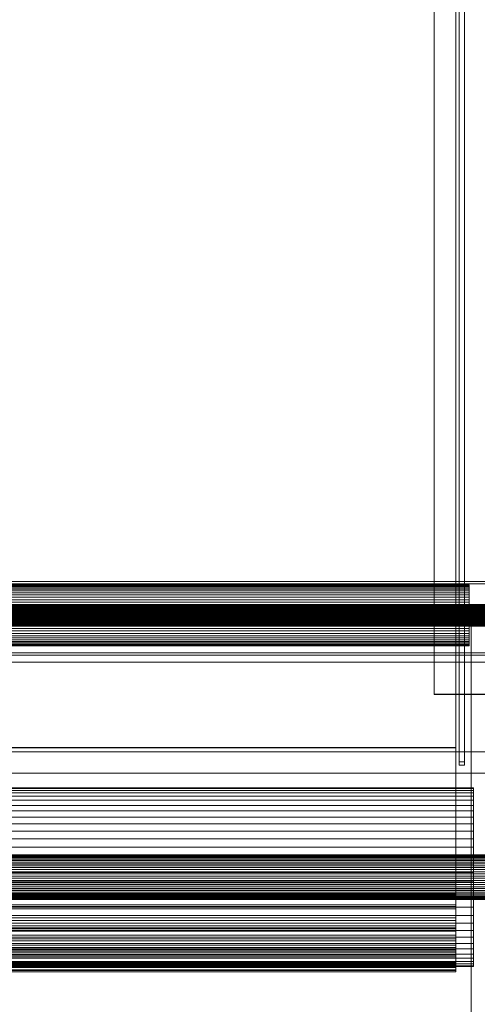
# Model space of a CAD drawing. Header units: millimetres. Extents: x -3490 to 61924, y -72580 to 6847.
# Tile 646 of 656: x 27457 to 27712, y -20671 to -20121. Entities that reach past the tile are written whole.
import ezdxf

# ---------------------------------------------------------------- set-up
doc = ezdxf.new("R2010")
doc.units = ezdxf.units.MM
doc.layers.add('superior_C09', color=7, linetype='Continuous', lineweight=0)
doc.layers.add('superior_C10', color=7, linetype='Continuous', lineweight=0)

msp = doc.modelspace()

# ---------------------------------------------------------------- linework, layer by layer
at = {"layer": 'superior_C09'}
for p, q in [((27700.067, -20597.295), (27700.067, -17857.295)), ((27700.067, -17857.449), (27700.067, -20597.449)), ((27700.067, -20602.551), (27700.067, -17862.551)), ((27700.067, -17862.705), (27700.067, -20602.705)), ((27702.067, -17915.431), (27702.067, -20535.588)), ((27702.067, -20537.374), (27702.067, -17917.217)), ((27705.067, -20535.588), (27705.067, -17915.431)), ((27705.067, -17917.217), (27705.067, -20537.374)), ((27700.067, -20527.54), (27700.067, -17927.357)), ((27700.067, -17927.51), (27700.067, -20527.693)), ((27688.067, -17957.471), (27688.067, -20497.732)), ((27688.067, -20498.038), (27688.067, -17957.778)), ((27775.067, -20434.814), (27225.067, -20434.814)), ((27225.067, -20436.09), (27775.067, -20436.09)), ((27292.567, -20436.79), (27707.567, -20436.79)), ((27292.567, -20436.947), (27707.567, -20436.947)), ((27292.567, -20437.285), (27707.567, -20437.285)), ((27292.567, -20437.75), (27707.567, -20437.75)), ((27292.567, -20438.414), (27707.567, -20438.414)), ((27292.567, -20439.169), (27707.567, -20439.169)), ((27707.567, -20436.947), (27707.567, -20436.79)), ((27707.567, -20436.79), (27707.567, -20437.285)), ((27707.567, -20437.75), (27707.567, -20436.947)), ((27707.567, -20437.285), (27707.567, -20438.414)), ((27707.567, -20439.169), (27707.567, -20437.75)), ((27707.567, -20438.414), (27707.567, -20440.133)), ((27707.567, -20441.149), (27707.567, -20439.169)), ((27292.567, -20440.133), (27707.567, -20440.133)), ((27292.567, -20441.149), (27707.567, -20441.149)), ((27292.567, -20442.376), (27707.567, -20442.376)), ((27292.567, -20443.614), (27707.567, -20443.614)), ((27707.567, -20440.133), (27707.567, -20442.376)), ((27707.567, -20443.614), (27707.567, -20441.149)), ((27707.567, -20442.376), (27707.567, -20445.056)), ((27707.567, -20446.469), (27707.567, -20443.614)), ((27240.067, -20447.775), (27760.067, -20447.775)), ((27240.067, -20447.831), (27760.067, -20447.831)), ((27240.067, -20447.95), (27760.067, -20447.95)), ((27240.067, -20448.114), (27760.067, -20448.114)), ((27240.067, -20448.349), (27760.067, -20448.349)), ((27240.067, -20448.615), (27760.067, -20448.615)), ((27240.067, -20448.955), (27760.067, -20448.955)), ((27240.067, -20449.314), (27760.067, -20449.314)), ((27240.067, -20449.747), (27760.067, -20449.747)), ((27292.567, -20445.056), (27707.567, -20445.056)), ((27292.567, -20446.469), (27707.567, -20446.469)), ((27292.567, -20448.072), (27707.567, -20448.072)), ((27292.567, -20449.604), (27707.567, -20449.604)), ((27707.567, -20445.056), (27707.567, -20448.072)), ((27707.567, -20449.604), (27707.567, -20446.469)), ((27707.567, -20448.072), (27707.567, -20451.306)), ((27707.567, -20452.9), (27707.567, -20449.604)), ((27240.067, -20450.184), (27760.067, -20450.184)), ((27240.067, -20450.693), (27760.067, -20450.693)), ((27240.067, -20451.191), (27760.067, -20451.191)), ((27240.067, -20451.757), (27760.067, -20451.757)), ((27240.067, -20452.298), (27760.067, -20452.298)), ((27240.067, -20452.899), (27760.067, -20452.899)), ((27240.067, -20453.461), (27760.067, -20453.461)), ((27240.067, -20454.074), (27760.067, -20454.074)), ((27240.067, -20454.636), (27760.067, -20454.636)), ((27240.067, -20455.237), (27760.067, -20455.237)), ((27292.567, -20451.306), (27707.567, -20451.306)), ((27292.567, -20452.9), (27707.567, -20452.9)), ((27292.567, -20454.635), (27707.567, -20454.635)), ((27707.567, -20451.306), (27707.567, -20454.635)), ((27707.567, -20456.229), (27707.567, -20452.9)), ((27707.567, -20454.635), (27707.567, -20457.93)), ((27240.067, -20455.778), (27760.067, -20455.778)), ((27240.067, -20456.343), (27760.067, -20456.343)), ((27240.067, -20456.842), (27760.067, -20456.842)), ((27240.067, -20457.351), (27760.067, -20457.351)), ((27240.067, -20457.788), (27760.067, -20457.788)), ((27240.067, -20458.221), (27760.067, -20458.221)), ((27240.067, -20458.58), (27760.067, -20458.58)), ((27240.067, -20458.92), (27760.067, -20458.92)), ((27240.067, -20459.186), (27760.067, -20459.186)), ((27240.067, -20459.421), (27760.067, -20459.421)), ((27240.067, -20459.585), (27760.067, -20459.585)), ((27240.067, -20459.704), (27760.067, -20459.704)), ((27760.067, -20459.76), (27240.067, -20459.76)), ((27292.567, -20456.229), (27707.567, -20456.229)), ((27292.567, -20457.93), (27707.567, -20457.93)), ((27292.567, -20459.463), (27707.567, -20459.463)), ((27292.567, -20461.066), (27707.567, -20461.066)), ((27707.567, -20459.463), (27707.567, -20456.229)), ((27707.567, -20457.93), (27707.567, -20461.066)), ((27707.567, -20462.479), (27707.567, -20459.463)), ((27707.567, -20461.066), (27707.567, -20463.921)), ((27292.567, -20462.479), (27707.567, -20462.479)), ((27292.567, -20463.921), (27707.567, -20463.921)), ((27292.567, -20465.159), (27707.567, -20465.159)), ((27292.567, -20466.386), (27707.567, -20466.386)), ((27707.567, -20465.159), (27707.567, -20462.479)), ((27707.567, -20463.921), (27707.567, -20466.386)), ((27707.567, -20467.402), (27707.567, -20465.159)), ((27707.567, -20466.386), (27707.567, -20468.366)), ((27292.567, -20467.402), (27707.567, -20467.402)), ((27292.567, -20468.366), (27707.567, -20468.366)), ((27292.567, -20469.121), (27707.567, -20469.121)), ((27292.567, -20469.785), (27707.567, -20469.785)), ((27292.567, -20470.25), (27707.567, -20470.25)), ((27292.567, -20470.588), (27707.567, -20470.588)), ((27707.567, -20470.745), (27292.567, -20470.745)), ((27707.567, -20469.121), (27707.567, -20467.402)), ((27707.567, -20468.366), (27707.567, -20469.785)), ((27707.567, -20470.25), (27707.567, -20469.121)), ((27707.567, -20469.785), (27707.567, -20470.588)), ((27707.567, -20470.745), (27707.567, -20470.25)), ((27707.567, -20470.588), (27707.567, -20470.745)), ((27225.067, -20474.762), (27775.067, -20474.762)), ((27775.067, -20476.038), (27225.067, -20476.038)), ((27688.067, -20497.732), (27771.067, -20497.732)), ((27688.067, -20498.038), (27688.067, -20497.732)), ((27771.067, -20498.038), (27688.067, -20498.038)), ((27300.067, -20527.54), (27700.067, -20527.54)), ((27700.067, -20527.693), (27300.067, -20527.693)), ((27700.067, -20527.693), (27700.067, -20527.54)), ((27702.067, -20535.588), (27705.067, -20535.588)), ((27702.067, -20537.374), (27702.067, -20535.588)), ((27705.067, -20537.374), (27702.067, -20537.374)), ((27705.067, -20537.374), (27705.067, -20535.588)), ((27290.067, -20550.065), (27710.067, -20550.065)), ((27290.067, -20550.527), (27710.067, -20550.527)), ((27290.067, -20551.522), (27710.067, -20551.522)), ((27290.067, -20552.89), (27710.067, -20552.89)), ((27710.067, -20550.527), (27710.067, -20550.065)), ((27710.067, -20550.065), (27710.067, -20551.522)), ((27710.067, -20552.89), (27710.067, -20550.527)), ((27710.067, -20551.522), (27710.067, -20554.843)), ((27710.067, -20557.063), (27710.067, -20552.89)), ((27290.067, -20554.843), (27710.067, -20554.843)), ((27290.067, -20557.063), (27710.067, -20557.063)), ((27290.067, -20559.898), (27710.067, -20559.898)), ((27710.067, -20554.843), (27710.067, -20559.898)), ((27710.067, -20562.887), (27710.067, -20557.063)), ((27710.067, -20559.898), (27710.067, -20566.495)), ((27290.067, -20562.887), (27710.067, -20562.887)), ((27710.067, -20570.136), (27710.067, -20562.887)), ((27290.067, -20566.495), (27710.067, -20566.495)), ((27290.067, -20570.136), (27710.067, -20570.136)), ((27710.067, -20566.495), (27710.067, -20574.379)), ((27710.067, -20578.534), (27710.067, -20570.136)), ((27290.067, -20574.379), (27710.067, -20574.379)), ((27710.067, -20574.379), (27710.067, -20583.248)), ((27290.067, -20578.534), (27710.067, -20578.534)), ((27710.067, -20587.756), (27710.067, -20578.534)), ((27195.067, -20587.516), (27805.067, -20587.516)), ((27195.067, -20587.632), (27805.067, -20587.632)), ((27290.067, -20583.248), (27710.067, -20583.248)), ((27710.067, -20583.248), (27710.067, -20592.761)), ((27195.067, -20587.881), (27805.067, -20587.881)), ((27195.067, -20588.222), (27805.067, -20588.222)), ((27195.067, -20588.711), (27805.067, -20588.711)), ((27195.067, -20589.266), (27805.067, -20589.266)), ((27195.067, -20589.975), (27805.067, -20589.975)), ((27195.067, -20590.722), (27805.067, -20590.722)), ((27195.067, -20591.624), (27805.067, -20591.624)), ((27195.067, -20592.534), (27805.067, -20592.534)), ((27290.067, -20587.756), (27710.067, -20587.756)), ((27290.067, -20592.761), (27710.067, -20592.761)), ((27710.067, -20597.449), (27710.067, -20587.756)), ((27710.067, -20592.761), (27710.067, -20602.551)), ((27195.067, -20593.595), (27805.067, -20593.595)), ((27195.067, -20594.633), (27805.067, -20594.633)), ((27195.067, -20595.812), (27805.067, -20595.812)), ((27195.067, -20596.939), (27805.067, -20596.939)), ((27195.067, -20598.19), (27805.067, -20598.19)), ((27290.067, -20597.449), (27710.067, -20597.449)), ((27300.067, -20597.295), (27700.067, -20597.295)), ((27700.067, -20597.449), (27300.067, -20597.449)), ((27700.067, -20597.449), (27700.067, -20597.295)), ((27700.067, -20604.228), (27700.067, -20597.295)), ((27700.067, -20597.449), (27700.067, -20603.988)), ((27710.067, -20607.239), (27710.067, -20597.449)), ((27195.067, -20599.362), (27805.067, -20599.362)), ((27195.067, -20600.638), (27805.067, -20600.638)), ((27195.067, -20601.81), (27805.067, -20601.81)), ((27195.067, -20603.061), (27805.067, -20603.061)), ((27290.067, -20602.551), (27710.067, -20602.551)), ((27300.067, -20602.551), (27700.067, -20602.551)), ((27700.067, -20602.705), (27300.067, -20602.705)), ((27700.067, -20603.988), (27300.067, -20603.988)), ((27700.067, -20602.705), (27700.067, -20602.551)), ((27700.067, -20609.047), (27700.067, -20602.551)), ((27700.067, -20602.705), (27700.067, -20609.59)), ((27700.067, -20604.228), (27700.067, -20603.988)), ((27700.067, -20603.988), (27700.067, -20610.46)), ((27710.067, -20602.551), (27710.067, -20612.244)), ((27195.067, -20604.188), (27805.067, -20604.188)), ((27195.067, -20605.367), (27805.067, -20605.367)), ((27195.067, -20606.405), (27805.067, -20606.405)), ((27195.067, -20607.466), (27805.067, -20607.466)), ((27195.067, -20608.376), (27805.067, -20608.376)), ((27195.067, -20609.278), (27805.067, -20609.278)), ((27290.067, -20607.239), (27710.067, -20607.239)), ((27300.067, -20604.228), (27700.067, -20604.228)), ((27700.067, -20609.047), (27300.067, -20609.047)), ((27300.067, -20609.59), (27700.067, -20609.59)), ((27700.067, -20611.087), (27700.067, -20604.228)), ((27700.067, -20609.59), (27700.067, -20609.047)), ((27700.067, -20615.389), (27700.067, -20609.047)), ((27700.067, -20609.59), (27700.067, -20616.312)), ((27710.067, -20616.752), (27710.067, -20607.239)), ((27195.067, -20610.025), (27805.067, -20610.025)), ((27195.067, -20610.734), (27805.067, -20610.734)), ((27195.067, -20611.289), (27805.067, -20611.289)), ((27195.067, -20611.778), (27805.067, -20611.778)), ((27195.067, -20612.119), (27805.067, -20612.119)), ((27195.067, -20612.368), (27805.067, -20612.368)), ((27805.067, -20612.484), (27195.067, -20612.484)), ((27290.067, -20612.244), (27710.067, -20612.244)), ((27700.067, -20610.46), (27300.067, -20610.46)), ((27300.067, -20611.087), (27700.067, -20611.087)), ((27700.067, -20611.087), (27700.067, -20610.46)), ((27700.067, -20610.46), (27700.067, -20616.752)), ((27700.067, -20617.757), (27700.067, -20611.087)), ((27710.067, -20612.244), (27710.067, -20621.466)), ((27290.067, -20616.752), (27710.067, -20616.752)), ((27700.067, -20615.389), (27300.067, -20615.389)), ((27300.067, -20616.312), (27700.067, -20616.312)), ((27700.067, -20616.752), (27300.067, -20616.752)), ((27300.067, -20617.757), (27700.067, -20617.757)), ((27700.067, -20616.312), (27700.067, -20615.389)), ((27700.067, -20621.466), (27700.067, -20615.389)), ((27700.067, -20616.312), (27700.067, -20622.754)), ((27700.067, -20617.757), (27700.067, -20616.752)), ((27700.067, -20616.752), (27700.067, -20622.758)), ((27700.067, -20624.123), (27700.067, -20617.757)), ((27710.067, -20625.621), (27710.067, -20616.752)), ((27290.067, -20621.466), (27710.067, -20621.466)), ((27290.067, -20625.621), (27710.067, -20625.621)), ((27700.067, -20621.466), (27300.067, -20621.466)), ((27300.067, -20622.754), (27700.067, -20622.754)), ((27700.067, -20622.758), (27300.067, -20622.758)), ((27300.067, -20624.123), (27700.067, -20624.123)), ((27700.067, -20622.754), (27700.067, -20621.466)), ((27700.067, -20627.177), (27700.067, -20621.466)), ((27700.067, -20622.754), (27700.067, -20628.808)), ((27700.067, -20624.123), (27700.067, -20622.758)), ((27700.067, -20622.758), (27700.067, -20628.374)), ((27700.067, -20630.077), (27700.067, -20624.123)), ((27710.067, -20621.466), (27710.067, -20629.864)), ((27710.067, -20633.505), (27710.067, -20625.621)), ((27290.067, -20629.864), (27710.067, -20629.864)), ((27700.067, -20627.177), (27300.067, -20627.177)), ((27700.067, -20628.374), (27300.067, -20628.374)), ((27300.067, -20628.808), (27700.067, -20628.808)), ((27300.067, -20630.077), (27700.067, -20630.077)), ((27700.067, -20628.808), (27700.067, -20627.177)), ((27700.067, -20632.423), (27700.067, -20627.177)), ((27700.067, -20630.077), (27700.067, -20628.374)), ((27700.067, -20628.374), (27700.067, -20633.505)), ((27700.067, -20628.808), (27700.067, -20634.368)), ((27700.067, -20635.515), (27700.067, -20630.077)), ((27710.067, -20629.864), (27710.067, -20637.113)), ((27290.067, -20633.505), (27710.067, -20633.505)), ((27290.067, -20637.113), (27710.067, -20637.113)), ((27700.067, -20632.423), (27300.067, -20632.423)), ((27700.067, -20633.505), (27300.067, -20633.505)), ((27300.067, -20634.368), (27700.067, -20634.368)), ((27300.067, -20635.515), (27700.067, -20635.515)), ((27700.067, -20637.113), (27300.067, -20637.113)), ((27700.067, -20634.368), (27700.067, -20632.423)), ((27700.067, -20637.113), (27700.067, -20632.423)), ((27700.067, -20635.515), (27700.067, -20633.505)), ((27700.067, -20633.505), (27700.067, -20638.063)), ((27700.067, -20634.368), (27700.067, -20639.34)), ((27700.067, -20640.347), (27700.067, -20635.515)), ((27700.067, -20639.34), (27700.067, -20637.113)), ((27700.067, -20641.169), (27700.067, -20637.113)), ((27710.067, -20640.102), (27710.067, -20633.505)), ((27710.067, -20637.113), (27710.067, -20642.937)), ((27290.067, -20640.102), (27710.067, -20640.102)), ((27700.067, -20638.063), (27300.067, -20638.063)), ((27300.067, -20639.34), (27700.067, -20639.34)), ((27300.067, -20640.347), (27700.067, -20640.347)), ((27700.067, -20641.169), (27300.067, -20641.169)), ((27700.067, -20641.969), (27300.067, -20641.969)), ((27700.067, -20640.347), (27700.067, -20638.063)), ((27700.067, -20638.063), (27700.067, -20641.969)), ((27700.067, -20639.34), (27700.067, -20643.639)), ((27700.067, -20644.487), (27700.067, -20640.347)), ((27700.067, -20643.639), (27700.067, -20641.169)), ((27700.067, -20644.521), (27700.067, -20641.169)), ((27700.067, -20644.487), (27700.067, -20641.969)), ((27700.067, -20641.969), (27700.067, -20645.157)), ((27710.067, -20645.157), (27710.067, -20640.102)), ((27290.067, -20642.937), (27710.067, -20642.937)), ((27290.067, -20645.157), (27710.067, -20645.157)), ((27290.067, -20647.11), (27710.067, -20647.11)), ((27300.067, -20643.639), (27700.067, -20643.639)), ((27300.067, -20644.487), (27700.067, -20644.487)), ((27700.067, -20644.521), (27300.067, -20644.521)), ((27700.067, -20645.157), (27300.067, -20645.157)), ((27700.067, -20647.11), (27300.067, -20647.11)), ((27300.067, -20647.192), (27700.067, -20647.192)), ((27700.067, -20647.573), (27300.067, -20647.573)), ((27300.067, -20647.867), (27700.067, -20647.867)), ((27700.067, -20643.639), (27700.067, -20647.192)), ((27700.067, -20647.867), (27700.067, -20644.487)), ((27700.067, -20647.192), (27700.067, -20644.521)), ((27700.067, -20647.11), (27700.067, -20644.521)), ((27700.067, -20647.867), (27700.067, -20645.157)), ((27700.067, -20645.157), (27700.067, -20647.573)), ((27700.067, -20649.937), (27700.067, -20647.11)), ((27700.067, -20648.894), (27700.067, -20647.11)), ((27700.067, -20647.192), (27700.067, -20649.937)), ((27700.067, -20650.427), (27700.067, -20647.573)), ((27700.067, -20647.573), (27700.067, -20649.175)), ((27700.067, -20650.427), (27700.067, -20647.867)), ((27710.067, -20642.937), (27710.067, -20647.11)), ((27710.067, -20648.478), (27710.067, -20645.157)), ((27710.067, -20647.11), (27710.067, -20649.473)), ((27290.067, -20648.478), (27710.067, -20648.478)), ((27290.067, -20649.473), (27710.067, -20649.473)), ((27710.067, -20649.935), (27290.067, -20649.935)), ((27700.067, -20648.894), (27300.067, -20648.894)), ((27700.067, -20649.175), (27300.067, -20649.175)), ((27700.067, -20649.841), (27300.067, -20649.841)), ((27700.067, -20649.935), (27300.067, -20649.935)), ((27300.067, -20649.937), (27700.067, -20649.937)), ((27300.067, -20650.427), (27700.067, -20650.427)), ((27300.067, -20651.827), (27700.067, -20651.827)), ((27300.067, -20652.125), (27700.067, -20652.125)), ((27300.067, -20652.831), (27700.067, -20652.831)), ((27300.067, -20652.931), (27700.067, -20652.931)), ((27700.067, -20651.827), (27700.067, -20648.894)), ((27700.067, -20649.841), (27700.067, -20648.894)), ((27700.067, -20652.125), (27700.067, -20649.175)), ((27700.067, -20649.175), (27700.067, -20649.935)), ((27700.067, -20652.831), (27700.067, -20649.841)), ((27700.067, -20649.935), (27700.067, -20649.841)), ((27700.067, -20652.931), (27700.067, -20649.935)), ((27700.067, -20649.937), (27700.067, -20651.827)), ((27700.067, -20652.125), (27700.067, -20650.427)), ((27700.067, -20651.827), (27700.067, -20652.831)), ((27700.067, -20652.931), (27700.067, -20652.125)), ((27700.067, -20652.831), (27700.067, -20652.931)), ((27710.067, -20649.935), (27710.067, -20648.478)), ((27710.067, -20649.473), (27710.067, -20649.935))]:
    msp.add_line(p, q, dxfattribs=at)
at = {"layer": 'superior_C10'}
for p, q in [((18725.079, -20455), (27941.576, -20455)), ((27942.91, -20455), (18726.412, -20455)), ((27963.137, -20455), (18746.639, -20455)), ((18747.306, -20455), (27963.804, -20455)), ((27965.137, -20455), (18748.639, -20455)), ((26607.797, -20455), (27775.829, -20455)), ((26643.583, -20455), (27811.615, -20455)), ((27812.948, -20455), (26644.916, -20455)), ((27708.691, -20905), (27708.691, -20455)), ((27708.691, -20455), (27747.691, -20455)), ((27708.691, -20455), (27714.248, -20455)), ((27941.576, -20459), (18725.079, -20459)), ((18746.639, -20459), (27963.137, -20459)), ((18926.612, -20459), (27811.615, -20459)), ((27812.948, -20459), (18927.945, -20459)), ((27775.829, -20459), (26607.797, -20459)), ((26644.916, -20459), (27812.948, -20459)), ((27941.576, -20480), (18725.079, -20480)), ((18726.412, -20480), (27942.91, -20480)), ((27963.804, -20480), (18747.306, -20480)), ((18748.639, -20480), (27965.137, -20480)), ((27811.615, -20480), (26643.583, -20480)), ((26644.916, -20480), (27812.948, -20480)), ((18808.22, -20530), (27888.22, -20530)), ((27888.886, -20530), (18808.886, -20530)), ((18831.114, -20530), (27911.114, -20530)), ((27911.78, -20530), (18831.78, -20530)), ((18898.696, -20530), (27842.198, -20530)), ((27842.865, -20530), (18899.362, -20530)), ((27811.615, -20542), (18926.612, -20542)), ((18927.945, -20542), (27812.948, -20542))]:
    msp.add_line(p, q, dxfattribs=at)

doc.saveas('drawing.dxf')
